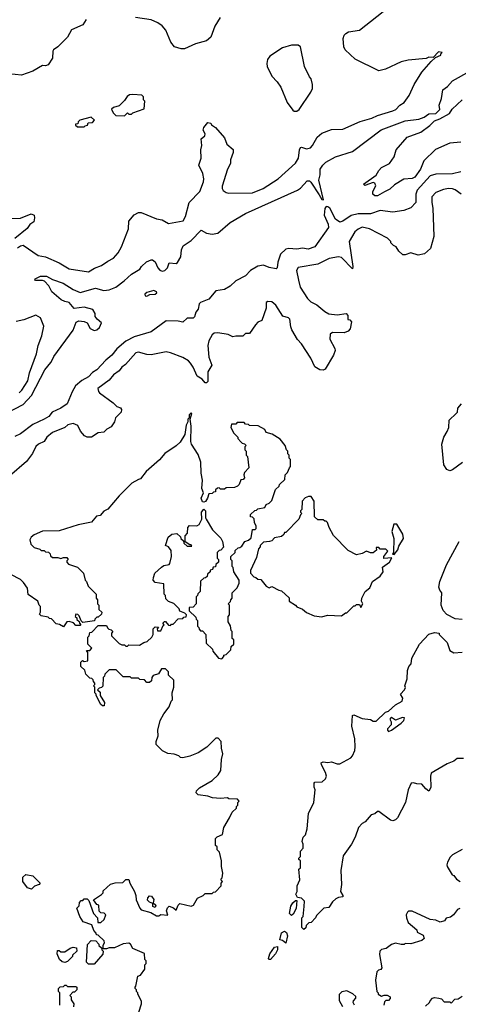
# Model space of a CAD drawing. Extents: x 2239805 to 2396427, y 665731 to 772158.
# Tile 279 of 326: x 2349940 to 2353097, y 724182 to 731271. Entities that reach past the tile are written whole.
import ezdxf

# ---------------------------------------------------------------- set-up
doc = ezdxf.new("R2010")
doc.units = 0

msp = doc.modelspace()

# ---------------------------------------------------------------- linework, layer by layer
at = {"layer": '0CON05XD'}
for points in [[(2351275, 730450), (2351260, 730475), (2351264.1, 730495.9), (2351295, 730530), (2351315, 730527.5), (2351320, 730515), (2351350, 730495), (2351415, 730420), (2351430, 730375), (2351477, 730337), (2351477.5, 730315), (2351457, 730263), (2351456.7, 730235), (2351436.7, 730195), (2351397, 730073), (2351396.7, 730055), (2351405, 730042.5), (2351425, 730026.7), (2351445, 730022), (2351615, 730024), (2351693.3, 730055), (2351800, 730125), (2351925, 730238.8), (2351945.8, 730275), (2351952.9, 730335), (2351960, 730350), (2351967, 730353), (2352005, 730340.8), (2352032.3, 730347.7), (2352048, 730365), (2352081.2, 730425), (2352113.8, 730455), (2352185, 730481.9), (2352265, 730482.9), (2352391.4, 730538.6), (2352475, 730563.3), (2352515, 730581.4), (2352626.7, 730615), (2352646, 730625), (2352675, 730656.2), (2352706.7, 730675), (2352743.3, 730725), (2352780, 730805), (2352835, 730892.5), (2352900.7, 730969.3), (2352931.7, 730998.3), (2352970, 731015), (2352970, 731025), (2352980, 731035), (2352955, 731040), (2352915, 731000), (2352885, 731002.5), (2352865, 730992.5), (2352735, 730981.2), (2352685, 730967.5), (2352572.5, 730915), (2352525.9, 730904.1), (2352355, 730988), (2352283.3, 731055), (2352273.3, 731075), (2352267.5, 731135), (2352275, 731160), (2352287, 731173), (2352307, 731183), (2352385, 731196.2), (2352635, 731394)], [(2350418, 731272), (2350395, 731233.3), (2350311.7, 731198.3), (2350283.3, 731145), (2350213.3, 731075), (2350183.3, 731055), (2350177.5, 731045), (2350176.7, 730995), (2350145, 730947.5), (2350125, 730940), (2350105, 730942.5), (2350035, 730900), (2349952.3, 730872.3), (2349862.4, 730882.4)], [(2351382.3, 731287.7), (2351344, 731225), (2351316.2, 731145), (2351285, 731120), (2351205, 731098), (2351125, 731062), (2351101.7, 731061.7), (2351055, 731076.7), (2351028.8, 731108.8), (2350991.2, 731195), (2350965, 731226.7), (2350935, 731250), (2350885, 731270), (2350773, 731287)], [(2351935, 730613.3), (2351952.5, 730625), (2352035, 730750), (2352047.5, 730775), (2352047.5, 730805), (2352037.5, 730845), (2352025, 730860), (2351990, 730935), (2351960, 731075), (2351945, 731087.5), (2351895, 731087.5), (2351831.7, 731068.3), (2351740.7, 731009.3), (2351722.5, 730985), (2351718.8, 730955), (2351722, 730935), (2351754.5, 730864.5), (2351794.1, 730824.1), (2351818.8, 730785), (2351864.3, 730675), (2351905, 730620), (2351915, 730613.3), (2351935, 730613.3)], [(2349845, 728437.8), (2349965, 728499.5), (2350025.3, 728564.7), (2350119.8, 728750.2), (2350165, 728802.5), (2350175, 728823.8), (2350185, 728847.1), (2350323.8, 729035), (2350347, 729093), (2350365, 729102.5), (2350405, 729097.5), (2350425, 729087.5), (2350448.3, 729048.3), (2350475, 729034), (2350495, 729038.8), (2350513.8, 729055), (2350529.3, 729089.3), (2350496.7, 729115), (2350483.9, 729133.9), (2350482.5, 729155), (2350465.8, 729185.8), (2350405, 729201.2), (2350333, 729193), (2350296.1, 729236.1), (2350265, 729241.2), (2350237.5, 729255), (2350172.4, 729312.4), (2350150, 729355), (2350118.3, 729388.3), (2350103.6, 729393.6), (2350055, 729393.3), (2350050, 729395), (2350052.5, 729405), (2350090, 729425), (2350132.5, 729425), (2350175, 729400), (2350252.5, 729375), (2350325, 729327.5), (2350375, 729306.7), (2350485, 729338.8), (2350545, 729321.4), (2350585, 729326.7), (2350631.2, 729345), (2350691.7, 729391.7), (2350745, 729439.2), (2350805.8, 729474.2), (2350817.5, 729495), (2350852.7, 729527.3), (2350885, 729543.3), (2350895, 729543.3), (2350915, 729527.5), (2350933.9, 729483.9), (2350947.7, 729467.7), (2350965, 729461.4), (2350985, 729465.7), (2351004.3, 729485), (2351015, 729520), (2351065, 729516.5), (2351075, 729521.9), (2351100.3, 729565), (2351104.7, 729615.3), (2351116.7, 729643.3), (2351175, 729682.5), (2351245, 729756.7), (2351284.1, 729734.1), (2351325, 729726), (2351365, 729734.2), (2351455, 729811.2), (2351565, 729875.8), (2351940, 730045), (2351961.2, 730058.8), (2352008, 730112), (2352025, 730112), (2352035, 730102.5), (2352095, 730009.2), (2352115, 729976.2), (2352125.6, 729975), (2352092.3, 730115), (2352101.9, 730155), (2352102, 730195), (2352121.2, 730225), (2352143.8, 730245), (2352212.5, 730285), (2352335, 730322), (2352542.3, 730477.7), (2352715, 730543.3), (2352812.5, 730555), (2352850.5, 730569.5), (2352885, 730593.3), (2352935, 730595.8), (2352963.3, 730625), (2352958, 730655), (2352976.8, 730703.2), (2352985, 730766.2), (2353018.9, 730791.1), (2353055, 730830.8), (2353178.7, 730901.3)], [(2350695, 730580), (2350715, 730600), (2350725, 730590), (2350745, 730590), (2350755, 730600), (2350835, 730630), (2350840, 730685), (2350830, 730695), (2350830, 730715), (2350818.3, 730728.3), (2350755, 730733.3), (2350730.5, 730729.5), (2350712.3, 730717.7), (2350695, 730690), (2350655, 730650), (2350615, 730640), (2350601.7, 730628.3), (2350611.7, 730601.7), (2350631.7, 730581.7), (2350695, 730580)], [(2353115, 730390), (2353035, 730382.5), (2352933.7, 730336.3), (2352848.6, 730255), (2352824.4, 730195), (2352785, 730138), (2352765, 730127.5), (2352705, 730122), (2352637.7, 730082.3), (2352605, 730051.2), (2352565, 730032.5), (2352515, 730003.8), (2352495, 730002.5), (2352482.5, 730015), (2352482.5, 730035), (2352503.3, 730075), (2352496.7, 730095), (2352485, 730100), (2352425, 730076.7), (2352415, 730087.5), (2352505, 730150.8), (2352524, 730185), (2352545, 730206), (2352601.2, 730235), (2352635.6, 730284.4), (2352650, 730335), (2352728.8, 730425), (2352827.8, 730462.2), (2352890.9, 730509.1), (2352925, 730543.3), (2352962.6, 730557.4), (2353033.1, 730596.9), (2353053.7, 730626.3), (2353125, 730694)], [(2350405, 730500), (2350411.7, 730508.3), (2350428.3, 730511.7), (2350431.7, 730528.3), (2350465, 730530), (2350478.3, 730548.3), (2350455, 730570), (2350371.7, 730548.3), (2350360, 730535), (2350358.3, 730521.7), (2350341.7, 730518.3), (2350341.7, 730511.7), (2350355, 730500), (2350405, 730500)], [(2349925, 729627.5), (2349945, 729642.5), (2349965, 729647.5), (2350073, 729573), (2350125, 729563.8), (2350225, 729521.4), (2350295, 729477.1), (2350435, 729455.8), (2350478.3, 729481.7), (2350529.7, 729500.3), (2350575, 729533.8), (2350615, 729554), (2350647.6, 729592.4), (2350672.9, 729635), (2350723.8, 729765), (2350725, 729820), (2350763.6, 729866.4), (2350795, 729882.5), (2350815, 729882.5), (2350925, 729838), (2350965, 729829.2), (2351010, 729805), (2351115.7, 729824.3), (2351134, 729855), (2351160, 729955), (2351235.9, 730034.1), (2351261.9, 730105), (2351265.6, 730125), (2351258.6, 730165), (2351230, 730225), (2351246.2, 730275), (2351244.1, 730334.1), (2351251.2, 730365), (2351247, 730413), (2351272.5, 730435), (2351275, 730450)], [(2353115, 730177.1), (2353055, 730162.5), (2352935, 730158.1), (2352895, 730147.1), (2352799.5, 730045), (2352791.1, 730015), (2352790, 729955), (2352754.4, 729915.6), (2352705, 729898.5), (2352625, 729886.7), (2352535, 729896.8), (2352465.3, 729874.7), (2352375, 729874.7), (2352325, 729861.5), (2352265, 729820), (2352245, 729812.5), (2352213.1, 729835), (2352171.1, 729915), (2352158, 729925), (2352145, 729926.2), (2352135, 729911.2), (2352130.9, 729865), (2352159.6, 729799.6), (2352161.8, 729775), (2352064.1, 729635.9), (2352015, 729618), (2351975, 729626), (2351935, 729620), (2351876.1, 729623.9), (2351855, 729618), (2351817.1, 729582.9), (2351797.5, 729525), (2351792.5, 729485), (2351785, 729477.5), (2351735, 729486.2), (2351695, 729503.8), (2351655, 729497.5), (2351600, 729465), (2351564.1, 729425.9), (2351495, 729391.2), (2351455, 729353.8), (2351415, 729329.2), (2351351.7, 729318.3), (2351300.5, 729259.5), (2351240.5, 729235), (2351231.8, 729225), (2351225, 729186.7), (2351206.7, 729165), (2351197.7, 729132.3), (2351187.7, 729122.3), (2351145, 729121.2), (2351115, 729093.8), (2351081.7, 729101.7), (2350995, 729102), (2350885, 729023.1), (2350763.2, 728986.8), (2350705, 728957.5), (2350639.4, 728900.6), (2350602.5, 728855), (2350560.2, 728819.8), (2350495, 728750.6), (2350465, 728731.9), (2350435, 728698.9), (2350386.4, 728673.6), (2350341.2, 728635), (2350317, 728593), (2350282, 728505), (2350236.2, 728475), (2350173.8, 728446.2), (2350149.2, 728415), (2350115.4, 728394.6)], [(2353117.5, 730015), (2353075, 730046.2), (2353055, 730053.8), (2353025, 730055.8), (2352991.1, 730048.9), (2352935, 730028), (2352905.7, 729995), (2352905.7, 729955), (2352914.3, 729915), (2352919.5, 729710.5), (2352896.7, 729625), (2352853.6, 729586.4), (2352807, 729577), (2352755, 729592.5), (2352715, 729577.5), (2352698.3, 729578.3), (2352667.5, 729605), (2352650, 729635), (2352630, 729645), (2352610, 729665), (2352610, 729675), (2352588.3, 729698.3), (2352457.5, 729765), (2352405, 729777.5), (2352375, 729764.2), (2352352, 729745), (2352311.5, 729675), (2352338.1, 729495), (2352335, 729477.5), (2352255, 729559.1), (2352235, 729562.7), (2352167, 729553), (2352085, 729510.9), (2351943.4, 729486.6), (2351932, 729465), (2351947.5, 729395)], [(2349875, 729838.8), (2349945, 729842.5), (2350022.5, 729872.5), (2350043, 729863), (2350047.5, 729845), (2350042.5, 729815), (2350013.6, 729796.4), (2349993, 729767), (2349904.1, 729695.9)], [(2351947.5, 729395), (2351959.2, 729345), (2352011.4, 729265), (2352035, 729240.8), (2352078.7, 729218.7), (2352135, 729170), (2352165, 729154.3), (2352225, 729146.2), (2352290, 729155), (2352301.7, 729141.7), (2352301.7, 729111.7), (2352315, 729110), (2352327, 729097), (2352317.5, 729045), (2352305, 729027.5), (2352275, 729016.7), (2352191.7, 729018.3), (2352174.1, 729005.9), (2352171.2, 728971.2), (2352208.8, 728905), (2352210.7, 728889.3), (2352197.5, 728855), (2352137.5, 728755), (2352125, 728747.5), (2352100.7, 728750.7), (2352065, 728772.5), (2352035.8, 728835), (2351968, 728938), (2351939.1, 728969.1), (2351899.4, 729039.4), (2351890.3, 729060.3), (2351884.1, 729114.1), (2351873.9, 729123.9), (2351835, 729137.5), (2351783.3, 729215), (2351755, 729240), (2351727, 729243), (2351713.9, 729236.1), (2351713.8, 729195), (2351682.5, 729105), (2351655, 729092.5), (2351637.5, 729075), (2351595, 729012.5), (2351565, 729012.5), (2351545, 728992.5), (2351496.4, 728993.6), (2351475, 728987.5), (2351440, 729005), (2351365, 729017.5), (2351340, 729015), (2351325, 729003.3), (2351301.3, 728958.7), (2351293.3, 728925), (2351301.3, 728841.3), (2351322.5, 728785), (2351294.3, 728735.7), (2351293, 728667), (2351285, 728657.5), (2351275, 728657.5), (2351253, 728683), (2351216.2, 728705), (2351188.9, 728768.9), (2351169.2, 728799.2), (2351154.7, 728814.7), (2351115, 728838.1), (2351025, 728873.1), (2350995, 728878.9), (2350885, 728858.9), (2350855, 728860.8), (2350795, 728877.5), (2350775, 728872), (2350700.9, 728789.1), (2350675, 728770), (2350657, 728743), (2350615, 728713.8), (2350585, 728676.2), (2350503.3, 728615), (2350506.2, 728595), (2350515, 728583.8), (2350613, 728513), (2350640, 728485), (2350666.4, 728476.4), (2350672.5, 728465), (2350670, 728445), (2350630, 728405), (2350622.5, 728375), (2350599.3, 728340.7), (2350566.4, 728323.6), (2350545, 728302.5), (2350505, 728296.7), (2350455.8, 728264.2), (2350425, 728266), (2350406.7, 728275), (2350377.7, 728307.7), (2350359.3, 728349.3), (2350325, 728363.3), (2350287.5, 728355), (2350264, 728336), (2350175, 728300), (2350135, 728266), (2350115.6, 728234.4), (2350074.6, 728215.4), (2350055, 728198), (2350031.5, 728148.5), (2349989.1, 728090.9), (2349865.7, 727984.3)], [(2350855, 729281.2), (2350876.6, 729293.4), (2350916, 729295), (2350926.7, 729305), (2350925, 729312.5), (2350905, 729320.8), (2350855, 729308), (2350841.2, 729295), (2350842.5, 729282.5), (2350855, 729281.2)], [(2349935, 728584.4), (2349955, 728602.9), (2349999.3, 728670.7), (2350010.8, 728729.2), (2350061.9, 728865), (2350072.9, 728925), (2350100, 728995), (2350112.5, 729065), (2350090, 729125), (2350055, 729143.3), (2349970.5, 729109.5), (2349915, 729097.5)], [(2353127.7, 728082.3), (2353055, 728030), (2353035, 728023.8), (2353015, 728033.3), (2352991.5, 728065), (2352977.5, 728215), (2352993.3, 728265), (2353017.5, 728305), (2353027.5, 728335), (2353032, 728388), (2353082.5, 728435), (2353090, 728445), (2353093.3, 728475), (2353120, 728505)], [(2350490, 726405), (2350490, 726415), (2350480, 726425), (2350480, 726465), (2350470, 726475), (2350480, 726485), (2350480, 726495), (2350470, 726505), (2350468.3, 726518.3), (2350458.3, 726528.3), (2350445, 726530), (2350415, 726560), (2350408.3, 726588.3), (2350380, 726615), (2350380, 726645), (2350391.7, 726658.3), (2350405, 726650), (2350430, 726655), (2350430, 726715), (2350421.7, 726728.3), (2350445, 726730), (2350460, 726745), (2350430, 726775), (2350430, 726825), (2350440, 726835), (2350445, 726860), (2350458.3, 726861.7), (2350505, 726910), (2350565, 726910), (2350571.7, 726891.7), (2350581.7, 726881.7), (2350598.3, 726878.3), (2350610, 726865), (2350600, 726855), (2350600, 726835), (2350655, 726780), (2350675, 726770), (2350695, 726770), (2350705, 726760), (2350715, 726760), (2350725, 726770), (2350801.7, 726768.3), (2350833, 726787), (2350857, 726793), (2350890, 726825), (2350900, 726845), (2350900, 726885), (2350915, 726900), (2350938.3, 726898.3), (2350930, 726885), (2350931.7, 726871.7), (2350955, 726870), (2350971.7, 726908.3), (2350980, 726915), (2350970, 726925), (2350981.7, 726938.3), (2350988.3, 726938.3), (2351011.7, 726911.7), (2351025, 726910), (2351031.7, 726918.3), (2351045, 726920), (2351081.7, 726958.3), (2351115, 726960), (2351121.7, 726968.3), (2351138.3, 726971.7), (2351140, 726985), (2351128.3, 726998.3), (2351091.7, 727011.7), (2351088.3, 727028.3), (2351048.3, 727068.3), (2351011.7, 727081.7), (2350991.7, 727101.7), (2350990, 727125), (2350980, 727135), (2350978.3, 727208.3), (2350915, 727220), (2350900, 727235), (2350902.5, 727255), (2350913.6, 727286.4), (2350960.5, 727329.5), (2350978.3, 727341.7), (2351015, 727347.5), (2351020, 727355), (2351033.3, 727405), (2351029.3, 727449.3), (2351010, 727475), (2350990, 727485), (2351007.5, 727545), (2351035, 727567.5), (2351071.7, 727571.7), (2351098.3, 727548.3), (2351100, 727535), (2351118.3, 727518.3), (2351121.7, 727501.7), (2351145, 727480), (2351178.3, 727481.7), (2351175, 727490), (2351165, 727490), (2351131.7, 727511.7), (2351130, 727555), (2351147.5, 727575), (2351150, 727615), (2351161.7, 727628.3), (2351215, 727626.7), (2351232.5, 727637.5), (2351252, 727675), (2351248.8, 727725), (2351265, 727746.7), (2351276.7, 727735), (2351277.5, 727685), (2351282.5, 727675), (2351327, 727597), (2351388.3, 727538.3), (2351400, 727515), (2351407.5, 727472.5), (2351388.3, 727451.7), (2351375, 727450), (2351360, 727435), (2351360, 727395), (2351370, 727385), (2351370, 727365), (2351351.7, 727348.3), (2351348.3, 727331.7), (2351331.7, 727328.3), (2351328.3, 727311.7), (2351311.7, 727308.3), (2351310, 727295), (2351291.7, 727278.3), (2351288.3, 727261.7), (2351278.3, 727251.7), (2351265, 727250), (2351241.7, 727228.3), (2351240, 727155), (2351221.7, 727138.3), (2351220, 727125), (2351210, 727115), (2351210, 727065), (2351188.3, 727041.7), (2351160, 727040), (2351160, 727015), (2351208.3, 726968.3), (2351210, 726955), (2351220, 726945), (2351220, 726905), (2351230, 726895), (2351231.7, 726881.7), (2351241.7, 726871.7), (2351255, 726870), (2351280, 726845), (2351281.7, 726781.7), (2351328.3, 726738.3), (2351330, 726725), (2351370, 726675), (2351395, 726670), (2351410, 726685), (2351410, 726695), (2351425, 726700), (2351460, 726735), (2351463, 726757), (2351480, 726775), (2351480, 726805), (2351470, 726815), (2351470, 726865), (2351463, 726873), (2351457, 726907), (2351440, 726935), (2351440, 726975), (2351450, 726985), (2351450, 727055), (2351440, 727065), (2351458.3, 727081.7), (2351460, 727095), (2351470, 727105), (2351470, 727145), (2351505, 727180), (2351520, 727215), (2351520, 727235), (2351480, 727295), (2351477, 727327), (2351470, 727335), (2351470, 727375), (2351460, 727385), (2351460, 727405), (2351490, 727435), (2351491.7, 727448.3), (2351511.7, 727468.3), (2351525, 727470), (2351538.3, 727481.7), (2351560, 727515), (2351587, 727523), (2351605, 727540), (2351615, 727600), (2351635, 727600), (2351641.7, 727608.3), (2351642.5, 727625), (2351630.7, 727650.7), (2351627.5, 727677.5), (2351615, 727690), (2351601.7, 727691.7), (2351601.7, 727708.3), (2351631.7, 727738.3), (2351645, 727740), (2351655, 727750), (2351705, 727760), (2351715, 727780), (2351735, 727790), (2351755, 727810), (2351781.7, 727888.3), (2351808.3, 727911.7), (2351810, 727925), (2351848.3, 727961.7), (2351850, 727995), (2351868.3, 728011.7), (2351882.5, 728045), (2351890, 728055), (2351890, 728105), (2351880, 728115), (2351880, 728135), (2351870, 728145), (2351870, 728165), (2351860, 728175), (2351850, 728205), (2351815, 728250), (2351757, 728287), (2351715, 728300), (2351705, 728320), (2351657, 728347), (2351595, 728350), (2351587, 728357), (2351565, 728360), (2351555, 728370), (2351505, 728370), (2351495, 728360), (2351465, 728360), (2351460, 728335), (2351480, 728295), (2351510, 728265), (2351510, 728255), (2351531.7, 728231.7), (2351541.7, 728221.7), (2351558.3, 728218.3), (2351570, 728205), (2351560, 728195), (2351560, 728175), (2351570, 728165), (2351570, 728135), (2351580, 728125), (2351590, 728045), (2351558.3, 728011.7), (2351552.5, 727995), (2351558.3, 727971.7), (2351548.3, 727961.7), (2351531.7, 727958.3), (2351520, 727925), (2351508.3, 727911.7), (2351485, 727902.5), (2351425, 727900), (2351415, 727890), (2351385, 727890), (2351375, 727900), (2351363, 727897), (2351350, 727885), (2351348.3, 727871.7), (2351335, 727870), (2351325, 727860), (2351301.7, 727858.3), (2351292.5, 727825), (2351278, 727802), (2351265, 727796.7), (2351255, 727800), (2351246.2, 727825), (2351262.5, 727865), (2351252, 727895), (2351256.2, 727955), (2351246.1, 728006.1), (2351243.8, 728085), (2351225, 728140), (2351176.2, 728215), (2351171.2, 728235), (2351173.3, 728345), (2351167.5, 728395), (2351180, 728435), (2351175, 728440), (2351160, 728425), (2351160, 728405), (2351150, 728395), (2351150, 728375), (2351138.3, 728351.7), (2351127.5, 728285), (2351095, 728230), (2351066.4, 728203.6), (2350985, 728147.5), (2350945, 728102.5), (2350850.7, 728019.3), (2350810, 727965), (2350795, 727960), (2350747, 727933), (2350657, 727843), (2350575, 727747.5), (2350545, 727732.5), (2350518.3, 727701.7), (2350493.6, 727696.4), (2350456.2, 727653.8), (2350360, 727635), (2350225, 727591.2), (2350105, 727587.5), (2350045, 727562.5), (2350023.6, 727546.4), (2350012.5, 727525), (2350020, 727495), (2350045, 727470), (2350085, 727460), (2350095, 727450), (2350115, 727450), (2350125, 727440), (2350148.3, 727438.3), (2350160, 727425), (2350161.7, 727411.7), (2350175, 727400), (2350215, 727400), (2350235, 727392.5), (2350255, 727400), (2350278.3, 727398.3), (2350290, 727385), (2350280, 727375), (2350280, 727365), (2350291.7, 727351.7), (2350355, 727330), (2350400, 727285), (2350410, 727235), (2350420, 727225), (2350431.7, 727191.7), (2350490, 727135), (2350490, 727105), (2350500, 727095), (2350500, 727065), (2350510, 727055), (2350510, 727025), (2350530, 727005), (2350528.3, 726991.7), (2350505, 726970), (2350495, 726970), (2350480, 726955), (2350478.3, 726941.7), (2350395, 726930), (2350381.7, 726941.7), (2350368.3, 726978.3), (2350358.3, 726988.3), (2350345, 726990), (2350340, 726975), (2350350, 726965), (2350351.7, 726951.7), (2350368.3, 726938.3), (2350370, 726925), (2350380, 726915), (2350375, 726910), (2350345, 726910), (2350328.3, 726928.3), (2350295, 726937.5), (2350280, 726935), (2350255, 726900), (2350227, 726917), (2350201.7, 726921.7), (2350168.3, 726958.3), (2350155, 726960), (2350145, 726970), (2350095, 726980), (2350081.7, 726991.7), (2350090, 727005), (2350090, 727045), (2350080, 727055), (2350070, 727085), (2350001.7, 727131.7), (2349997, 727177), (2349968.3, 727218.3), (2349945, 727240), (2349876.1, 727276.1)], [(2350115.4, 728394.6), (2350035, 728355.7), (2349945, 728289.2), (2349905, 728270)], [(2352115, 726972.5), (2352155, 726982.5), (2352255, 726980), (2352285, 727000), (2352295, 727000), (2352345, 727050), (2352355, 727050), (2352365, 727060), (2352385, 727060), (2352395, 727040), (2352410, 727065), (2352400, 727085), (2352403, 727107), (2352427.5, 727155), (2352460.5, 727179.5), (2352480, 727225), (2352533.3, 727265), (2352556.2, 727295), (2352551.7, 727328.3), (2352602.5, 727365), (2352617.5, 727397.5), (2352561.7, 727391.7), (2352560, 727405), (2352590, 727445), (2352575, 727460), (2352535, 727460), (2352525, 727470), (2352505, 727470), (2352508.3, 727451.7), (2352485, 727432.5), (2352465, 727432.5), (2352435, 727443.3), (2352405, 727427.5), (2352365, 727417.5), (2352305, 727450), (2352197.7, 727557.7), (2352166.1, 727616.1), (2352155, 727650), (2352145, 727660), (2352135, 727660), (2352125, 727670), (2352085, 727670), (2352061.7, 727691.7), (2352060, 727805), (2352038.3, 727838.3), (2352018.3, 727838.3), (2351995, 727827.5), (2351972.5, 727805), (2351970, 727745), (2351960, 727735), (2351960, 727725), (2351970, 727715), (2351960, 727705), (2351950, 727675), (2351855, 727580), (2351845, 727580), (2351840, 727565), (2351825, 727550), (2351775, 727540), (2351755, 727520), (2351737, 727513), (2351695, 727510), (2351670, 727485), (2351670, 727475), (2351658.3, 727461.7), (2351645, 727400), (2351600, 727305), (2351600, 727285), (2351625, 727260), (2351640, 727255), (2351653, 727243), (2351675, 727240), (2351713.6, 727193.6), (2351735, 727180), (2351755, 727190), (2351805, 727162.5), (2351825, 727160), (2351878.3, 727108.3), (2351880, 727085), (2351926.1, 727056.1), (2351935, 727042.5), (2351975, 727027.5), (2352003.9, 727003.9), (2352058.3, 726978.3), (2352115, 726972.5)], [(2352635, 727420), (2352662.5, 727455), (2352669.3, 727480.7), (2352703.3, 727535), (2352697, 727567), (2352655, 727640), (2352631.7, 727638.3), (2352617.5, 727585), (2352632.5, 727535), (2352630, 727435), (2352622.5, 727422.5), (2352635, 727420)], [(2353123.6, 726953.6), (2353075, 726957.5), (2353015, 726987.5), (2352987, 727017), (2352973.6, 727056.4), (2352977.5, 727145), (2352963.3, 727163.3), (2352957.5, 727185), (2352963.8, 727225), (2353011.2, 727345), (2353102.5, 727515)], [(2353135, 725952.5), (2353088.3, 725951.7), (2353065, 725933.3), (2353017.3, 725912.7), (2352902.5, 725845), (2352896.7, 725825), (2352898.3, 725741.7), (2352885, 725717.5), (2352862.3, 725732.3), (2352835, 725767.5), (2352798.3, 725768.3), (2352775, 725777.5), (2352757, 725773), (2352736.7, 725725), (2352717.5, 725635), (2352660, 725525), (2352645, 725510), (2352625, 725502.5), (2352608.3, 725508.3), (2352525, 725570), (2352515, 725570), (2352497, 725553), (2352470, 725545), (2352427.5, 725495), (2352405, 725482.5), (2352377.5, 725455), (2352353.3, 725385), (2352327.5, 725335), (2352268.3, 725251.7), (2352251.2, 725145), (2352256.2, 725045), (2352248.8, 724995), (2352266.2, 724965), (2352266.2, 724955), (2352235, 724951.2), (2352215, 724940), (2352190.7, 724919.3), (2352165, 724877.5), (2352130, 724875), (2352075, 724820), (2352070, 724805), (2352038.3, 724771.7), (2352021.7, 724768.3), (2352001.7, 724748.3), (2351998.3, 724731.7), (2351985, 724720), (2351970, 724735), (2351970, 724805), (2351980, 724815), (2351987.5, 724885), (2351990, 724925), (2351967, 724947), (2351940, 724950), (2351927.5, 724975), (2351937.5, 724995), (2351936.2, 725035), (2351957, 725077), (2351950, 725155), (2351960, 725165), (2351960, 725215), (2351950, 725225), (2351950, 725235), (2351960, 725245), (2351960, 725285), (2351980, 725305), (2351980, 725335), (2351972.5, 725355), (2351980, 725385), (2351997, 725403), (2352010, 725445), (2352017.5, 725555), (2352056.7, 725635), (2352067.5, 725725), (2352060, 725745), (2352060, 725775), (2352065, 725780), (2352117, 725783), (2352140, 725805), (2352147.5, 725825), (2352141.7, 725851.7), (2352111.2, 725905), (2352110, 725920), (2352122.9, 725927.1), (2352158, 725922), (2352185, 725927.5), (2352225, 725913.3), (2352245, 725912.5), (2352323, 725957), (2352335, 725970), (2352351.7, 726008.3), (2352353.3, 726035), (2352353, 726093), (2352330, 726185), (2352335, 726260), (2352345, 726266.7), (2352405, 726238.8), (2352465, 726233.3), (2352485, 726221.2), (2352505, 726221.2), (2352573.8, 726285), (2352595, 726293.3), (2352645, 726338.6), (2352692, 726365), (2352698, 726385), (2352680, 726415), (2352710, 726445), (2352717, 726463), (2352712.5, 726475), (2352727.5, 726525), (2352730, 726585), (2352740, 726615), (2352757, 726633), (2352762.5, 726675), (2352817.5, 726775), (2352885, 726847.5), (2352925, 726860), (2352960, 726855), (2352960, 726845), (2353017, 726787), (2353035, 726730), (2353065, 726712.5), (2353125, 726717.5)], [(2350797.5, 724125), (2350817.5, 724185), (2350817.5, 724205), (2350790, 724255), (2350790, 724265), (2350780, 724275), (2350780, 724285), (2350770, 724295), (2350770, 724305), (2350777, 724313), (2350790, 724385), (2350808.3, 724391.7), (2350840, 724435), (2350840, 724465), (2350850, 724475), (2350850, 724495), (2350840, 724505), (2350838.3, 724548.3), (2350755, 724582.5), (2350737.5, 724615), (2350725, 724622.5), (2350685, 724617.5), (2350621.7, 724588.3), (2350585, 724587.5), (2350565, 724580), (2350541.7, 724581.7), (2350541.7, 724608.3), (2350550, 724625), (2350548.3, 724638.3), (2350505, 724680), (2350491.7, 724681.7), (2350490, 724695), (2350473, 724713), (2350460, 724755), (2350396.4, 724776.4), (2350373.3, 724813.3), (2350350, 724875), (2350368.3, 724891.7), (2350370, 724915), (2350381.7, 724928.3), (2350395, 724930), (2350405, 724940), (2350425, 724940), (2350438.3, 724928.3), (2350470, 724835), (2350500, 724805), (2350501.7, 724771.7), (2350525, 724770), (2350548.3, 724791.7), (2350560, 724825), (2350548.3, 724838.3), (2350525, 724840), (2350511.7, 724851.7), (2350510, 724895), (2350495, 724900), (2350470, 724935), (2350528.3, 724971.7), (2350540, 724985), (2350541.7, 724998.3), (2350593, 725047), (2350627, 725057), (2350681.7, 725058.3), (2350705, 725080), (2350725, 725080), (2350733, 725053), (2350766.2, 724995), (2350776.2, 724965), (2350777.5, 724935), (2350803.6, 724873.6), (2350815, 724862.5), (2350883.3, 724843.3), (2350925, 724817.5), (2350941.7, 724818.3), (2350955, 724827.5), (2351006.7, 724823.3), (2350997.5, 724855), (2351003.9, 724876.1), (2351015, 724887.5), (2351047, 724877), (2351065, 724860), (2351080, 724895), (2351093.6, 724906.4), (2351175, 724887.5), (2351190, 724895), (2351220, 724945), (2351260, 724965), (2351275, 724980), (2351325, 724980), (2351335, 724990), (2351348.3, 724991.7), (2351390, 725035), (2351390, 725055), (2351400, 725065), (2351390, 725075), (2351390, 725085), (2351397, 725093), (2351402.5, 725125), (2351392.5, 725175), (2351392.5, 725215), (2351377, 725277), (2351360, 725295), (2351360, 725315), (2351350, 725325), (2351350, 725375), (2351361.7, 725388.3), (2351400, 725405), (2351410, 725455), (2351450, 725525), (2351470, 725565), (2351500, 725595), (2351500, 725605), (2351510, 725615), (2351510, 725635), (2351520, 725645), (2351508.3, 725658.3), (2351445, 725660), (2351435, 725667.5), (2351385, 725662.5), (2351328.3, 725668.3), (2351295, 725680), (2351225, 725690), (2351210, 725705), (2351211.7, 725718.3), (2351235, 725740), (2351326.4, 725793.6), (2351367.5, 725835), (2351387.5, 725865), (2351392.5, 725945), (2351402.5, 725985), (2351392.5, 726025), (2351390, 726075), (2351368.3, 726098.3), (2351351.7, 726098.3), (2351286.4, 726033.6), (2351225, 725992.5), (2351165, 725967.5), (2351115, 725957.5), (2351098.3, 725958.3), (2351085, 725970), (2351051.7, 725981.7), (2351005, 725987.5), (2350967, 726007), (2350923, 726053), (2350922.5, 726075), (2350937.5, 726115), (2350933.3, 726155), (2350950, 726225), (2350976.4, 726273.6), (2351016.1, 726323.9), (2351030, 726365), (2351040, 726375), (2351037.5, 726425), (2351050, 726465), (2351050, 726515), (2351011.7, 726551.7), (2351010, 726575), (2350988.3, 726598.3), (2350961.7, 726598.3), (2350938.3, 726561.7), (2350901.7, 726548.3), (2350890, 726535), (2350888.3, 726511.7), (2350875, 726500), (2350855, 726500), (2350838.3, 726518.3), (2350805, 726520), (2350795, 726530), (2350745, 726530), (2350735, 726540), (2350685, 726540), (2350635, 726590), (2350585, 726590), (2350551.7, 726558.3), (2350550, 726545), (2350540, 726535), (2350538.3, 726471.7), (2350528.3, 726461.7), (2350511.7, 726458.3), (2350500, 726445), (2350518.3, 726428.3), (2350520, 726405), (2350550, 726355), (2350548.3, 726331.7), (2350535, 726330), (2350525, 726340), (2350490, 726405)], [(2352595, 726146.2), (2352615, 726154.4), (2352685.5, 726205), (2352704.2, 726225), (2352710, 726245), (2352695, 726247.1), (2352645, 726227.5), (2352615, 726247.5), (2352610, 726245), (2352603.3, 726235), (2352613.8, 726215), (2352614, 726195), (2352586.2, 726165), (2352586.2, 726155), (2352595, 726146.2)], [(2353125, 725296), (2353055, 725258.8), (2353037.7, 725242.3), (2353018.8, 725205), (2353013.3, 725185), (2353016.7, 725175), (2353053.6, 725113.6), (2353065, 725110), (2353083.6, 725083.6), (2353110, 725065)], [(2350025, 725010), (2349995, 725020), (2349962.5, 725065), (2349963, 725097), (2349983, 725117), (2350035, 725107.5), (2350087.5, 725055), (2350080, 725045), (2350047, 725033), (2350025, 725010)], [(2350915, 724877.5), (2350897.5, 724885), (2350898.3, 724908.3), (2350875, 724916.2), (2350860.5, 724930.5), (2350861.4, 724948.6), (2350875, 724963.3), (2350889.2, 724959.2), (2350905.8, 724935.8), (2350901.7, 724911.7), (2350920, 724895), (2350915, 724877.5)], [(2351895, 724820), (2351882.5, 724835), (2351891.3, 724888.7), (2351905, 724911.2), (2351925, 724930), (2351935, 724930), (2351928.8, 724871.2), (2351908.3, 724831.7), (2351895, 724820)], [(2353107.5, 724872.5), (2353090, 724865), (2353063, 724827), (2353041.2, 724808.8), (2353008.3, 724801.7), (2352996.7, 724783.3), (2352965, 724772.5), (2352935, 724787.5), (2352893, 724793), (2352765, 724852.5), (2352738.3, 724851.7), (2352730, 724845), (2352722.5, 724825), (2352723.3, 724805), (2352735, 724770), (2352798.3, 724718.3), (2352801.7, 724701.7), (2352845, 724680), (2352850, 724655), (2352835, 724640), (2352755, 724617.5), (2352715, 724620), (2352707, 724613), (2352685, 724612.5), (2352645, 724622.5), (2352615, 724611.2), (2352577.7, 724582.3), (2352545, 724576.2), (2352531.2, 724565), (2352529.3, 724539.3), (2352547.5, 724445), (2352538.3, 724431.7), (2352521.7, 724428.3), (2352510, 724415), (2352500, 724355), (2352510, 724275), (2352520, 724265), (2352520, 724255), (2352545, 724240), (2352562.5, 724247.5), (2352585, 724247.5), (2352607.5, 724235), (2352607, 724223), (2352595, 724210), (2352575, 724210), (2352565, 724200), (2352560, 724175)], [(2351855, 724622.5), (2351830.7, 724640.7), (2351812.5, 724645), (2351824.4, 724695.6), (2351845, 724708.8), (2351859.2, 724699.2), (2351866.2, 724675), (2351855, 724622.5)], [(2350265, 724482.5), (2350245, 724487.5), (2350227.5, 724505), (2350210, 724545), (2350211.7, 724568.3), (2350225, 724570), (2350235, 724560), (2350265, 724560), (2350303, 724587), (2350325, 724592.5), (2350348.3, 724588.3), (2350350, 724565), (2350320, 724535), (2350320, 724525), (2350285, 724490), (2350265, 724482.5)], [(2350475, 724470), (2350435, 724470), (2350420, 724485), (2350428.3, 724611.7), (2350455, 724640), (2350488.3, 724638.3), (2350510, 724615), (2350510, 724605), (2350528.3, 724588.3), (2350530, 724575), (2350540, 724565), (2350538.3, 724541.7), (2350475, 724470)], [(2351733.9, 724503.9), (2351731.2, 724511.2), (2351741.2, 724545), (2351775, 724593.3), (2351795, 724596.7), (2351796, 724575), (2351780.8, 724545), (2351745, 724504), (2351733.9, 724503.9)], [(2350230, 724175), (2350230, 724265), (2350220, 724275), (2350220, 724295), (2350231.7, 724308.3), (2350255, 724310), (2350265, 724320), (2350275, 724320), (2350285, 724310), (2350345, 724310), (2350350, 724305), (2350350, 724285), (2350335, 724270), (2350321.7, 724268.3), (2350300, 724245), (2350310, 724235), (2350310, 724215), (2350330, 724185), (2350327, 724163)], [(2352350, 724175), (2352340, 724195), (2352343, 724207), (2352360, 724225), (2352358.3, 724238.3), (2352337, 724257), (2352295, 724277.5), (2352258.3, 724271.7), (2352238.3, 724251.7), (2352238.3, 724208.3), (2352262.5, 724165)], [(2352861.7, 724168.3), (2352890, 724195), (2352893, 724207), (2352910, 724225), (2352925, 724230), (2352957, 724227), (2352975, 724220), (2352995, 724200), (2353035, 724200), (2353045, 724190), (2353072.5, 724217.5), (2353095, 724220), (2353125, 724240)]]:
    msp.add_lwpolyline(points, dxfattribs=at)

doc.saveas('drawing.dxf')
